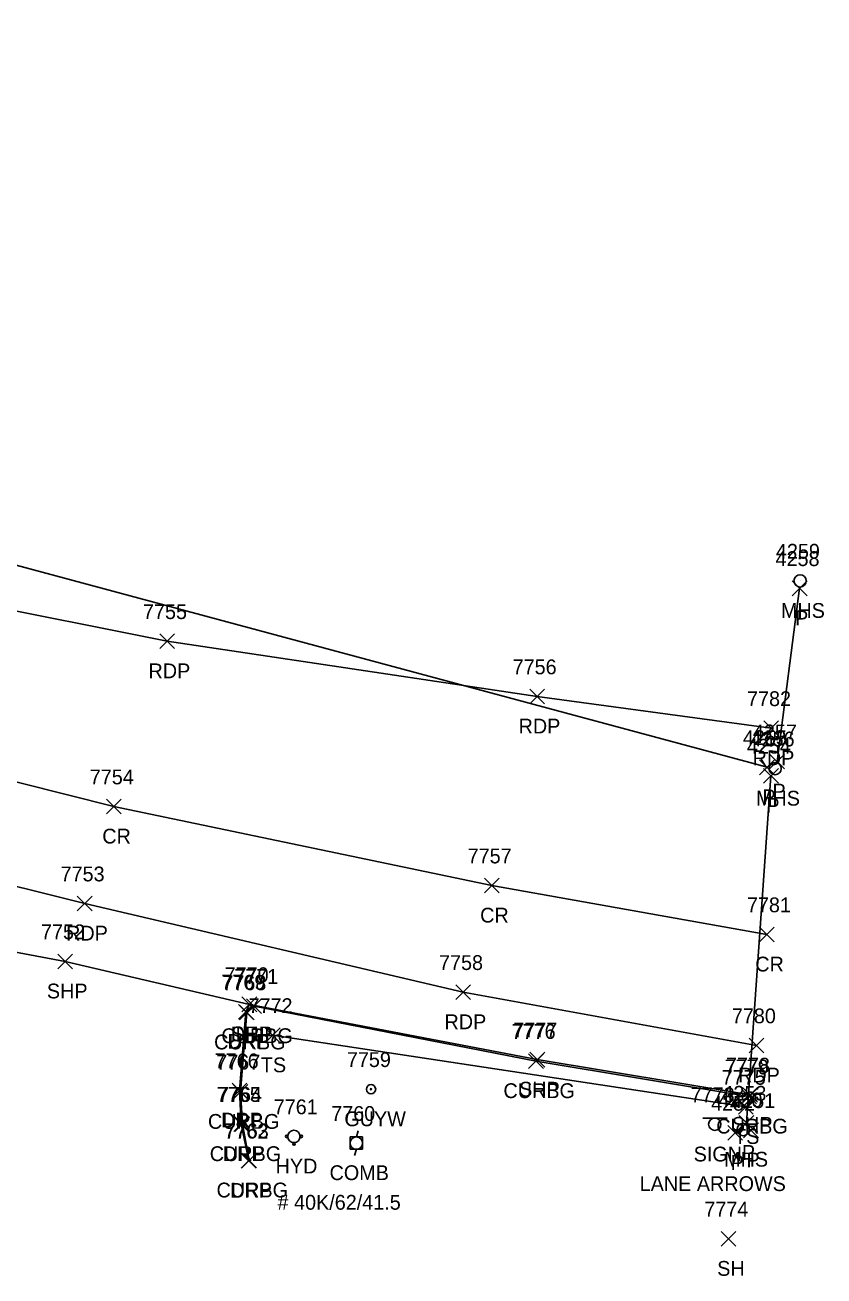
# Model space of a CAD drawing. Extents: x 1678863 to 1683592, y 407783 to 418211.
# Drawn here: x 1682380.1 to 1682488.2, y 417489.6 to 417658.7 of the extents above; entities that cross this region are included whole.
import ezdxf

# ---------------------------------------------------------------- set-up
doc = ezdxf.new("R2010")
doc.units = 0
for name, color, linetype in [('D_A', 7, 'Continuous'), ('D_I', 7, 'Continuous'), ('D_TIC', 7, 'Continuous'), ('DCP', 7, 'Continuous'), ('L_A', 7, 'Continuous'), ('L_I', 7, 'Continuous'), ('L_TIC', 7, 'Continuous'), ('LELB', 7, 'Continuous'), ('P_A', 7, 'Continuous'), ('P_I', 7, 'Continuous'), ('P_TIC', 7, 'Continuous'), ('PET', 7, 'Continuous'), ('PRC', 7, 'Continuous'), ('PSP', 7, 'Continuous'), ('R_A', 7, 'Continuous'), ('R_I', 7, 'Continuous'), ('R_TIC', 7, 'Continuous'), ('RC', 7, 'Continuous'), ('RDP', 7, 'Continuous'), ('S_A', 7, 'Continuous'), ('S_C', 7, 'Continuous'), ('S_I', 7, 'Continuous'), ('SSGN', 7, 'Continuous'), ('U_A', 7, 'Continuous'), ('U_C', 7, 'Continuous'), ('U_I', 7, 'Continuous'), ('UP', 7, 'Continuous'), ('UPGW', 7, 'Continuous'), ('USMH', 7, 'Continuous'), ('UWFH', 7, 'Continuous')]:
    doc.layers.add(name, color=color, linetype=linetype)

msp = doc.modelspace()

# ---------------------------------------------------------------- linework, layer by layer
at = {"layer": 'D_TIC'}
for points in [[(1682483.88, 417581.57), (1682485.88, 417583.57)], [(1682485.88, 417581.57), (1682483.88, 417583.57)], [(1682480.82, 417558.16), (1682482.82, 417560.16)], [(1682482.82, 417558.16), (1682480.82, 417560.16)], [(1682479.47, 417557.38), (1682481.47, 417559.38)], [(1682481.47, 417557.38), (1682479.47, 417559.38)], [(1682480, 417556.23), (1682482, 417558.23)], [(1682482, 417556.23), (1682480, 417558.23)], [(1682476.69, 417509.33), (1682478.69, 417511.33)], [(1682478.69, 417509.33), (1682476.69, 417511.33)], [(1682475.17, 417507.98), (1682477.17, 417509.98)], [(1682477.17, 417507.98), (1682475.17, 417509.98)], [(1682477.31, 417508.33), (1682479.31, 417510.33)], [(1682479.31, 417508.33), (1682477.31, 417510.33)]]:
    msp.add_lwpolyline(points, dxfattribs=at)
at = {"layer": 'DCP'}
for points in [[(1682480.47, 417558.38), (1682116.99, 417656.08)], [(1682481.82, 417559.16), (1682484.88, 417582.57)], [(1682477.69, 417510.33), (1682481, 417557.23)]]:
    msp.add_lwpolyline(points, dxfattribs=at)
at = {"layer": 'L_TIC'}
for points in [[(1682412.62, 417521.17), (1682414.62, 417523.17)], [(1682414.62, 417521.17), (1682412.62, 417523.17)], [(1682476.61, 417511.49), (1682478.61, 417513.49)], [(1682478.61, 417511.49), (1682476.61, 417513.49)], [(1682474.25, 417493.67), (1682476.25, 417495.67)], [(1682476.25, 417493.67), (1682474.25, 417495.67)]]:
    msp.add_lwpolyline(points, dxfattribs=at)
at = {"layer": 'LELB'}
msp.add_lwpolyline([(1682413.62, 417522.17), (1682477.61, 417512.49)], dxfattribs=at)
at = {"layer": 'P_TIC'}
for points in [[(1682398.35, 417574.41), (1682400.35, 417576.41)], [(1682400.35, 417574.41), (1682398.35, 417576.41)], [(1682448.39, 417566.95), (1682450.39, 417568.95)], [(1682450.39, 417566.95), (1682448.39, 417568.95)], [(1682480.03, 417562.65), (1682482.03, 417564.65)], [(1682482.03, 417562.65), (1682480.03, 417564.65)], [(1682391.16, 417552.08), (1682393.16, 417554.08)], [(1682393.16, 417552.08), (1682391.16, 417554.08)], [(1682442.25, 417541.4), (1682444.25, 417543.4)], [(1682444.25, 417541.4), (1682442.25, 417543.4)], [(1682387.21, 417538.97), (1682389.21, 417540.97)], [(1682389.21, 417538.97), (1682387.21, 417540.97)], [(1682479.44, 417534.79), (1682481.44, 417536.79)], [(1682481.44, 417534.79), (1682479.44, 417536.79)], [(1682384.56, 417531.15), (1682386.56, 417533.15)], [(1682386.56, 417531.15), (1682384.56, 417533.15)], [(1682438.38, 417526.99), (1682440.38, 417528.99)], [(1682440.38, 417526.99), (1682438.38, 417528.99)], [(1682409.48, 417525.35), (1682411.48, 417527.35)], [(1682411.48, 417525.35), (1682409.48, 417527.35)], [(1682478.06, 417519.79), (1682480.06, 417521.79)], [(1682480.06, 417519.79), (1682478.06, 417521.79)], [(1682448.41, 417517.88), (1682450.41, 417519.88)], [(1682450.41, 417517.88), (1682448.41, 417519.88)], [(1682477.17, 417513.13), (1682479.17, 417515.13)], [(1682479.17, 417513.13), (1682477.17, 417515.13)]]:
    msp.add_lwpolyline(points, dxfattribs=at)
at = {"layer": 'PET'}
for points in [[(1681821.34, 417749.03), (1681866.77, 417735.42), (1681911.5, 417721.23), (1681955.33, 417706.25), (1681997.83, 417692.55), (1682042.13, 417677.99), (1682085.13, 417663.93), (1682128.35, 417649.37), (1682171.76, 417634.89), (1682214.52, 417620.63), (1682258.51, 417606.82), (1682302.78, 417595.62), (1682323.3, 417591.48), (1682345.13, 417586.22), (1682399.35, 417575.41), (1682449.39, 417567.95), (1682481.03, 417563.65)], [(1681812.45, 417721.17), (1681857.02, 417707.58), (1681903.16, 417692.98), (1681946.42, 417679.11), (1681968.39, 417670.98), (1682021.5, 417653.78), (1682032.55, 417650.27), (1682075.8, 417636.63), (1682118.78, 417621.98), (1682153.44, 417610.61), (1682205.43, 417594.3), (1682245.93, 417580.38), (1682292.99, 417565.78), (1682337.39, 417552.64), (1682388.21, 417539.97), (1682439.38, 417527.99), (1682479.06, 417520.79)]]:
    msp.add_lwpolyline(points, dxfattribs=at)
at = {"layer": 'PRC'}
msp.add_lwpolyline([(1681816.31, 417735.56), (1681861.69, 417721.85), (1681907.49, 417707.15), (1681950.48, 417692.95), (1681994.45, 417678.33), (1682037.13, 417663.93), (1682080.9, 417649.79), (1682123.86, 417635.17), (1682167.21, 417620.96), (1682209.59, 417607.23), (1682253.07, 417593.23), (1682297.24, 417579.39), (1682340.91, 417565.95), (1682392.16, 417553.08), (1682443.25, 417542.4), (1682480.44, 417535.79)], dxfattribs=at)
at = {"layer": 'PSP'}
msp.add_lwpolyline([(1682252.5, 417571.91), (1682291.11, 417559.86), (1682294.22, 417558.72), (1682335.18, 417546.39), (1682370.78, 417535.79), (1682370.46, 417534.96), (1682385.56, 417532.15), (1682410.48, 417526.35), (1682449.41, 417518.88), (1682478.17, 417514.13)], dxfattribs=at)
at = {"layer": 'R_TIC'}
for points in [[(1682409, 417524.34), (1682411, 417526.34)], [(1682411, 417524.34), (1682409, 417526.34)], [(1682409.13, 417524.26), (1682411.13, 417526.26)], [(1682411.13, 417524.26), (1682409.13, 417526.26)], [(1682409.48, 417525.35), (1682411.48, 417527.35)], [(1682411.48, 417525.35), (1682409.48, 417527.35)], [(1682410.11, 417525.11), (1682412.11, 417527.11)], [(1682412.11, 417525.11), (1682410.11, 417527.11)], [(1682448.24, 417517.68), (1682450.24, 417519.68)], [(1682450.24, 417517.68), (1682448.24, 417519.68)], [(1682408.15, 417513.71), (1682410.15, 417515.71)], [(1682410.15, 417513.71), (1682408.15, 417515.71)], [(1682408.29, 417513.53), (1682410.29, 417515.53)], [(1682410.29, 417513.53), (1682408.29, 417515.53)], [(1682477.03, 417512.89), (1682479.03, 417514.89)], [(1682479.03, 417512.89), (1682477.03, 417514.89)], [(1682408.38, 417509.17), (1682410.38, 417511.17)], [(1682410.38, 417509.17), (1682408.38, 417511.17)], [(1682408.53, 417509.17), (1682410.53, 417511.17)], [(1682410.53, 417509.17), (1682408.53, 417511.17)], [(1682409.39, 417504.21), (1682411.39, 417506.21)], [(1682411.39, 417504.21), (1682409.39, 417506.21)], [(1682409.46, 417504.26), (1682411.46, 417506.26)], [(1682411.46, 417504.26), (1682409.46, 417506.26)]]:
    msp.add_lwpolyline(points, dxfattribs=at)
at = {"layer": 'RC'}
msp.add_lwpolyline([(1682410.46, 417505.26), (1682409.53, 417510.17), (1682409.29, 417514.53), (1682410.13, 417525.26), (1682411.11, 417526.11), (1682449.24, 417518.68), (1682478.03, 417513.89)], dxfattribs=at)
at = {"layer": 'RDP'}
msp.add_lwpolyline([(1682410.39, 417505.21), (1682409.38, 417510.17), (1682409.15, 417514.71), (1682410, 417525.34), (1682410.48, 417526.35)], dxfattribs=at)
at = {"layer": 'SSGN'}
for p, q in [((1682471.77, 417510.98), (1682475.1, 417510.98)), ((1682473.41, 417510.14), (1682473.41, 417510.14))]:
    msp.add_line(p, q, dxfattribs=at)
msp.add_circle((1682473.41, 417510.14), 0.833, dxfattribs=at)
at = {"layer": 'UP'}
for p, q in [((1682425.19, 417509.26), (1682424.94, 417508.43)), ((1682424.1, 417506.76), (1682424.1, 417508.43)), ((1682424.1, 417508.43), (1682425.77, 417508.43)), ((1682424.94, 417507.6), (1682424.94, 417507.6)), ((1682425.77, 417508.43), (1682425.77, 417506.76)), ((1682425.77, 417506.76), (1682424.1, 417506.76)), ((1682424.69, 417505.93), (1682424.94, 417506.76))]:
    msp.add_line(p, q, dxfattribs=at)
msp.add_circle((1682424.94, 417507.6), 0.833, dxfattribs=at)
at = {"layer": 'UPGW'}
for radius in [0.625, 0.0833]:
    msp.add_circle((1682426.93, 417514.88), radius, dxfattribs=at)
at = {"layer": 'USMH'}
for p, q in [((1682484.94, 417583.57), (1682484.94, 417583.57)), ((1682485.77, 417583.57), (1682485.77, 417583.57)), ((1682481.56, 417558.2), (1682481.56, 417558.2)), ((1682482.39, 417558.2), (1682482.39, 417558.2)), ((1682477.25, 417509.42), (1682477.25, 417509.42)), ((1682478.08, 417509.42), (1682478.08, 417509.42))]:
    msp.add_line(p, q, dxfattribs=at)
for centre in [(1682484.94, 417583.57), (1682481.56, 417558.2), (1682477.25, 417509.42)]:
    msp.add_circle(centre, 0.833, dxfattribs=at)
at = {"layer": 'UWFH'}
msp.add_line((1682416.51, 417508.5), (1682416.51, 417508.5), dxfattribs=at)
for centre, radius in [((1682416.51, 417508.5), 0.833), ((1682415.51, 417508.5), 0.167), ((1682416.51, 417507.5), 0.167), ((1682417.51, 417508.5), 0.167)]:
    msp.add_circle(centre, radius, dxfattribs=at)

# ---------------------------------------------------------------- texts
at = {"layer": 'D_A'}
for p in [(1682484.26, 417577.57), (1682479.85, 417553.38), (1682481.2, 417554.16), (1682480.38, 417552.23), (1682475.55, 417503.98), (1682477.07, 417505.33), (1682477.69, 417504.33)]:
    msp.add_text('P', height=2, dxfattribs=at).set_placement(p)
at = {"layer": 'D_I'}
for s, p in [('4258', (1682481.62, 417585.57)), ('4255', (1682477.21, 417561.38)), ('4257', (1682478.56, 417562.16)), ('4254', (1682477.74, 417560.23)), ('4253', (1682474.43, 417513.33)), ('4251', (1682475.62, 417512.33)), ('4252', (1682472.91, 417511.98))]:
    msp.add_text(s, height=2, dxfattribs=at).set_placement(p)
at = {"layer": 'L_A'}
for s, p in [('TS', (1682412.03, 417517.17)), ('TS', (1682476.02, 417507.49)), ('SH', (1682473.73, 417489.67))]:
    msp.add_text(s, height=2, dxfattribs=at).set_placement(p)
at = {"layer": 'L_I'}
for s, p in [('7772', (1682410.36, 417525.17)), ('7775', (1682474.35, 417515.49)), ('7774', (1682471.99, 417497.67))]:
    msp.add_text(s, height=2, dxfattribs=at).set_placement(p)
at = {"layer": 'P_A'}
for s, p in [('RDP', (1682396.84, 417570.41)), ('RDP', (1682446.88, 417562.95)), ('RDP', (1682478.52, 417558.65)), ('CR', (1682390.59, 417548.08)), ('CR', (1682441.68, 417537.4)), ('RDP', (1682385.7, 417534.97)), ('CR', (1682478.88, 417530.79)), ('SHP', (1682383.1, 417527.15)), ('RDP', (1682436.86, 417522.99)), ('SHP', (1682408.02, 417521.35)), ('RDP', (1682476.55, 417515.79)), ('SHP', (1682446.95, 417513.88)), ('SHP', (1682475.71, 417509.13))]:
    msp.add_text(s, height=2, dxfattribs=at).set_placement(p)
at = {"layer": 'P_I'}
for s, p in [('7755', (1682396.09, 417578.41)), ('7756', (1682446.07, 417570.95)), ('7782', (1682477.77, 417566.65)), ('7754', (1682388.9, 417556.08)), ('7757', (1682439.99, 417545.4)), ('7753', (1682384.95, 417542.97)), ('7781', (1682477.75, 417538.79)), ('7752', (1682382.3, 417535.15)), ('7758', (1682436.12, 417530.99)), ('7770', (1682407.13, 417529.35)), ('7780', (1682475.71, 417523.79)), ('7777', (1682446.15, 417521.88)), ('7778', (1682474.91, 417517.13))]:
    msp.add_text(s, height=2, dxfattribs=at).set_placement(p)
at = {"layer": 'R_A'}
for s, p in [('CURBG', (1682406.69, 417521.11)), ('DRP', (1682407.97, 417521.35)), ('CURBG', (1682405.71, 417520.26)), ('DRP', (1682407.49, 417520.34)), ('CURBG', (1682444.83, 417513.68)), ('CURBG', (1682404.88, 417509.53)), ('DRP', (1682406.64, 417509.71)), ('CURBG', (1682473.61, 417508.89)), ('CURBG', (1682405.12, 417505.17)), ('DRP', (1682406.87, 417505.17)), ('CURBG', (1682406.04, 417500.26)), ('DRP', (1682407.88, 417500.21))]:
    msp.add_text(s, height=2, dxfattribs=at).set_placement(p)
at = {"layer": 'R_I'}
for s, p in [('7770', (1682407.13, 417529.35)), ('7771', (1682408.42, 417529.11)), ('7769', (1682406.69, 417528.34)), ('7768', (1682406.82, 417528.26)), ('7776', (1682445.93, 417521.68)), ('7766', (1682405.79, 417517.71)), ('7767', (1682405.99, 417517.53)), ('7779', (1682474.76, 417516.89)), ('7765', (1682406.07, 417513.17)), ('7764', (1682406.23, 417513.17)), ('7762', (1682407.08, 417508.21)), ('7763', (1682407.15, 417508.26))]:
    msp.add_text(s, height=2, dxfattribs=at).set_placement(p)
at = {"layer": 'S_A'}
msp.add_text('SIGN', height=2, dxfattribs=at).set_placement((1682470.55, 417505.12))
at = {"layer": 'S_C'}
msp.add_text('LANE ARROWS', height=2, dxfattribs=at).set_placement((1682463.25, 417501.12))
at = {"layer": 'S_I'}
msp.add_text('7773', height=2, dxfattribs=at).set_placement((1682470.14, 417513.12))
at = {"layer": 'U_A'}
for s, p in [('MHS', (1682482.35, 417578.57)), ('MHS', (1682478.98, 417553.2)), ('GUYW', (1682423.32, 417509.88)), ('MHS', (1682474.67, 417504.42)), ('HYD', (1682414.03, 417503.5)), ('COMB', (1682421.32, 417502.6))]:
    msp.add_text(s, height=2, dxfattribs=at).set_placement(p)
at = {"layer": 'U_C'}
msp.add_text('# 40K/62/41.5', height=2, dxfattribs=at).set_placement((1682414.29, 417498.6))
at = {"layer": 'U_I'}
for s, p in [('4259', (1682481.67, 417586.57)), ('4256', (1682478.24, 417561.2)), ('7759', (1682423.66, 417517.88)), ('4250', (1682473.9, 417512.42)), ('7761', (1682413.77, 417511.5)), ('7760', (1682421.54, 417510.6))]:
    msp.add_text(s, height=2, dxfattribs=at).set_placement(p)

doc.saveas('drawing.dxf')
